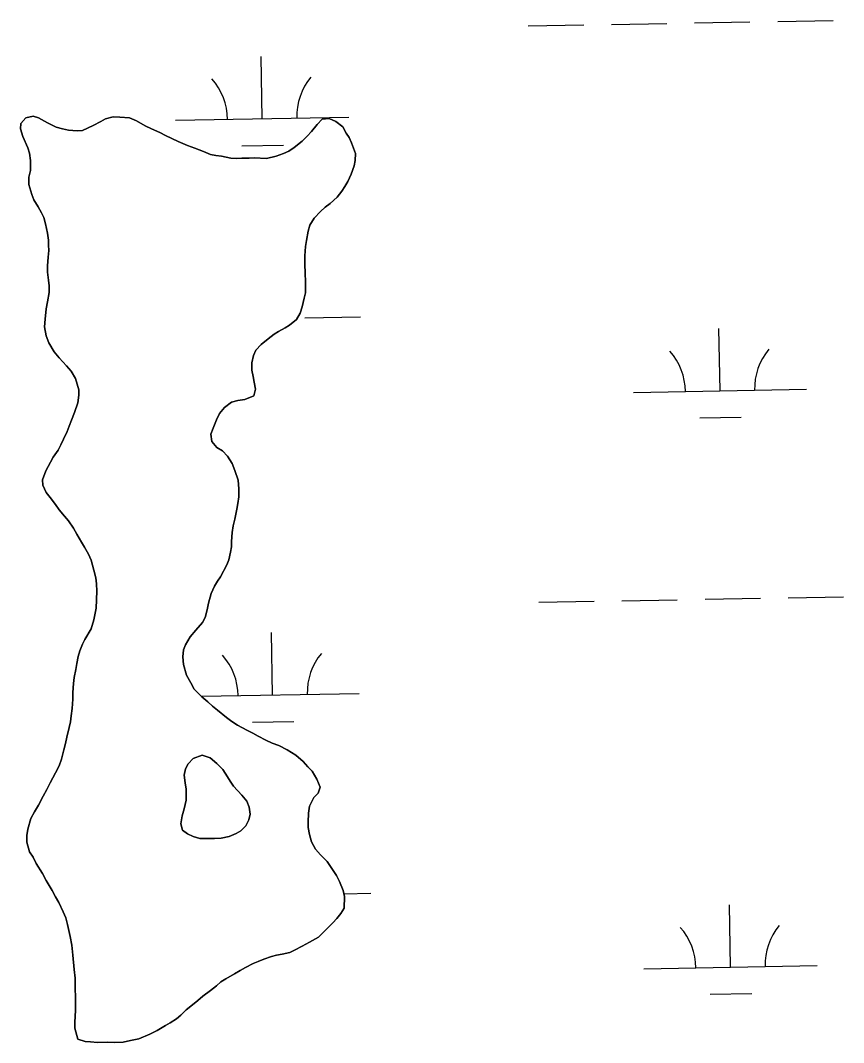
# Model space of a CAD drawing. Extents: x 3925854 to 3964121, y 224593 to 250589.
# Drawn here: x 3951870 to 3952345, y 232252 to 232842 of the extents above; entities that cross this region are included whole.
import ezdxf

# ---------------------------------------------------------------- set-up
doc = ezdxf.new("R2010")
doc.units = 0
doc.layers.add('V-TOPO-SHOR', color=7, linetype='Continuous')
doc.layers.add('V-WETL-SWMP', color=7, linetype='Continuous')

msp = doc.modelspace()

# ---------------------------------------------------------------- linework, layer by layer
at = {"layer": 'V-TOPO-SHOR'}
for points in [[(3951910.289, 232490.595), (3951911.837, 232495.811), (3951913.169, 232502.627), (3951913.668, 232512.437), (3951913.427, 232516.635), (3951912.99, 232520.033), (3951911.946, 232524.424), (3951910.287, 232530.209), (3951908.849, 232533.796), (3951906.609, 232537.775), (3951904.778, 232540.757), (3951902.13, 232545.332), (3951900.094, 232548.711), (3951897.249, 232553.084), (3951895.021, 232555.662), (3951891.984, 232559.432), (3951889.752, 232562.412), (3951886.71, 232566.381), (3951884.478, 232569.361), (3951882.436, 232573.541), (3951882.203, 232576.74), (3951884.152, 232581.762), (3951886.903, 232586.792), (3951888.474, 232589.808), (3951891.232, 232593.839), (3951892.803, 232596.856), (3951894.372, 232600.073), (3951896.526, 232604.497), (3951897.694, 232607.71), (3951899.06, 232611.124), (3951900.815, 232615.544), (3951902.759, 232621.165), (3951903.316, 232625.573), (3951903.285, 232628.573), (3951901.417, 232635.155), (3951898.773, 232639.331), (3951896.139, 232642.505), (3951891.892, 232647.064), (3951889.055, 232650.636), (3951886.002, 232655.807), (3951884.359, 232659.793), (3951883.507, 232664.984), (3951883.862, 232669.39), (3951884.402, 232675.398), (3951885.16, 232679.406), (3951886.106, 232684.819), (3951886.067, 232688.62), (3951885.836, 232691.817), (3951885.187, 232696.614), (3951885.15, 232700.214), (3951885.498, 232705.219), (3951885.86, 232709.024), (3951885.83, 232712.027), (3951885.799, 232715.025), (3951885.158, 232719.021), (3951884.103, 232724.411), (3951883.065, 232728.003), (3951881.638, 232730.791), (3951879.803, 232734.172), (3951877.359, 232738.35), (3951876.128, 232741.338), (3951874.47, 232747.123), (3951874.427, 232751.324), (3951875.387, 232755.135), (3951875.33, 232760.935), (3951874.687, 232765.131), (3951873.853, 232768.324), (3951870.986, 232774.896), (3951869.54, 232779.283), (3951869.71, 232782.288), (3951872.678, 232785.517), (3951876.87, 232786.562), (3951879.88, 232785.591), (3951885.113, 232782.644), (3951890.137, 232780.295), (3951893.749, 232779.33), (3951897.358, 232778.566), (3951902.365, 232778.017), (3951905.364, 232778.249), (3951911.536, 232781.112), (3951915.915, 232783.557), (3951918.7, 232784.987), (3951923.089, 232786.232), (3951926.892, 232786.07), (3951932.5, 232785.525), (3951936.518, 232783.967), (3951941.55, 232781.018), (3951945.169, 232779.252), (3951949.992, 232777.1), (3951953.211, 232775.333), (3951960.647, 232772.009), (3951966.072, 232769.662), (3951970.289, 232768.103), (3951975.311, 232766.155), (3951979.331, 232764.394), (3951982.338, 232763.825), (3951985.543, 232763.458), (3951990.958, 232762.311), (3951994.359, 232762.148), (3951997.358, 232762.377), (3952001.558, 232762.42)], [(3952001.558, 232762.42), (3952004.561, 232762.451), (3952011.567, 232762.123), (3952017.154, 232763.579), (3952021.34, 232765.023), (3952024.526, 232766.454), (3952027.506, 232768.486), (3952032.272, 232772.136), (3952035.045, 232774.966), (3952037.615, 232777.792), (3952040.775, 232781.825), (3952043.747, 232784.858), (3952047.743, 232785.298), (3952051.562, 232783.537), (3952055.597, 232780.377), (3952057.632, 232776.795), (3952059.261, 232774.21), (3952060.69, 232771.224), (3952062.955, 232765.045), (3952062.795, 232761.042), (3952062.228, 232757.834), (3952060.475, 232753.016), (3952058.517, 232748.795), (3952056.746, 232745.974), (3952055.173, 232743.357), (3952052.408, 232739.728), (3952048.443, 232736.087), (3952045.463, 232734.055), (3952042.686, 232731.626), (3952039.125, 232727.788), (3952036.567, 232723.561), (3952035.6, 232720.151), (3952034.656, 232714.738), (3952034.091, 232711.333), (3952033.745, 232705.928), (3952033.788, 232701.725), (3952033.853, 232695.323), (3952034.091, 232691.524), (3952034.121, 232688.524), (3952034.162, 232684.522), (3952033.392, 232681.514), (3952032.243, 232676.5), (3952031.08, 232672.888), (3952028.915, 232669.265), (3952024.946, 232666.023), (3952022.364, 232664.397), (3952018.581, 232662.357), (3952015.999, 232660.731), (3952012.624, 232658.095), (3952008.456, 232654.851), (3952005.488, 232651.42), (3952004.118, 232648.406), (3952003.162, 232644.193), (3952003.205, 232639.993), (3952003.842, 232636.398), (3952004.477, 232633.003), (3952005.316, 232629.009), (3952004.356, 232625.2), (3951999.176, 232622.945), (3951994.98, 232622.503), (3951991.388, 232621.466), (3951987.419, 232618.423), (3951984.451, 232614.993), (3951982.688, 232611.374), (3951980.736, 232606.553), (3951979.372, 232602.936), (3951980.015, 232598.742), (3951982.85, 232595.371), (3951986.272, 232593.405), (3951989.104, 232590.23), (3951991.748, 232586.056), (3951993.389, 232582.071), (3951995.246, 232576.488), (3951995.699, 232571.491), (3951995.543, 232566.887), (3951994.982, 232563.082), (3951994.417, 232559.674), (3951993.276, 232553.862), (3951992.313, 232550.051), (3951991.752, 232546.243), (3951991.406, 232541.037), (3951991.437, 232538.037), (3951990.87, 232534.83), (3951989.913, 232530.418), (3951988.742, 232527.604), (3951985.008, 232520.764), (3951983.235, 232518.147), (3951981.664, 232515.329), (3951979.706, 232511.108), (3951978.162, 232505.49), (3951977.402, 232501.681), (3951976.245, 232497.267), (3951974.674, 232494.251), (3951970.719, 232489.809), (3951967.557, 232485.975), (3951964.803, 232481.344), (3951963.631, 232478.532), (3951963.271, 232474.526), (3951963.715, 232470.129), (3951965.38, 232463.944), (3951967.826, 232459.568)], [(3951876.817, 232358.806), (3951874.783, 232361.987), (3951873.327, 232367.576), (3951873.288, 232371.377), (3951873.851, 232374.983), (3951875.588, 232381.203), (3951877.75, 232385.027), (3951879.911, 232388.848), (3951882.659, 232394.079), (3951884.822, 232397.903), (3951886.784, 232401.724), (3951889.725, 232407.557), (3951891.886, 232411.579), (3951893.248, 232415.395), (3951894.593, 232420.809), (3951895.556, 232424.42), (3951896.32, 232428.031), (3951897.663, 232433.646), (3951898.429, 232437.054), (3951898.796, 232440.46), (3951899.353, 232444.667), (3951899.697, 232450.071), (3951899.859, 232453.874), (3951900.207, 232459.08), (3951900.571, 232462.486), (3951901.526, 232467.096), (3951902.089, 232470.705), (3951902.849, 232474.713), (3951903.815, 232477.924), (3951905.378, 232481.742), (3951906.748, 232484.555), (3951910.289, 232490.595)], [(3951967.826, 232459.568), (3951969.863, 232455.787), (3951974.31, 232451.431), (3951977.742, 232448.466), (3951980.368, 232446.092), (3951983.392, 232443.72), (3951988.437, 232439.569), (3951991.66, 232437.202), (3951994.884, 232435.035), (3952000.315, 232432.088), (3952003.733, 232430.523), (3952006.752, 232428.754), (3952011.178, 232426.396), (3952014.796, 232424.633), (3952018.813, 232423.273), (3952023.439, 232420.719), (3952028.473, 232417.768), (3952032.71, 232414.01), (3952035.543, 232411.038), (3952037.97, 232408.462), (3952040.618, 232403.889), (3952042.666, 232399.307), (3952041.498, 232395.893), (3952038.926, 232393.268), (3952036.374, 232388.238), (3952035.815, 232384.232), (3952035.668, 232379.028), (3952035.698, 232376.028), (3952036.339, 232372.032), (3952037.585, 232367.643), (3952039.827, 232363.465), (3952042.86, 232360.295), (3952046.702, 232356.332), (3952050.155, 232351.165), (3952051.986, 232348.183), (3952053.823, 232344.802), (3952055.875, 232339.621), (3952056.711, 232336.227), (3952056.379, 232329.422), (3952054.61, 232326.403), (3952052.24, 232323.378), (3952049.862, 232320.951), (3952047.091, 232318.123), (3952041.545, 232312.665), (3952036.372, 232309.812), (3952032.192, 232307.567), (3952027.816, 232305.122), (3952025.028, 232303.893), (3952020.637, 232302.849), (3952017.442, 232302.216), (3952014.448, 232301.585), (3952010.064, 232299.941), (3952006.875, 232298.708), (3952003.887, 232297.477), (3951999.506, 232295.23), (3951996.323, 232293.397), (3951993.143, 232291.564), (3951988.168, 232288.713), (3951985.186, 232286.883), (3951982.809, 232284.658), (3951979.237, 232281.82), (3951974.867, 232278.576), (3951971.891, 232276.145), (3951967.922, 232272.903), (3951965.145, 232270.673), (3951962.173, 232267.642), (3951959.593, 232265.614), (3951956.017, 232263.179), (3951953.229, 232261.749), (3951948.458, 232258.899), (3951944.28, 232256.656), (3951937.904, 232253.99), (3951933.114, 232252.941), (3951928.92, 232252.097), (3951924.121, 232251.849), (3951919.716, 232252.005), (3951914.117, 232251.948), (3951909.91, 232252.304), (3951906.908, 232252.474), (3951902.693, 232253.832), (3951901.028, 232260.218), (3951900.995, 232263.419), (3951901.323, 232270.623), (3951901.29, 232273.626), (3951901.253, 232277.226), (3951901.188, 232283.829), (3951901.134, 232289.029), (3951900.483, 232294.024), (3951899.799, 232302.22), (3951899.142, 232308.016), (3951898.29, 232313.009), (3951896.619, 232319.995), (3951895.779, 232323.787), (3951894.143, 232327.371), (3951891.687, 232332.75), (3951889.854, 232335.93), (3951887.814, 232339.713), (3951884.355, 232345.48), (3951882.313, 232349.459), (3951878.654, 232355.224), (3951876.817, 232358.806)], [(3951992.52, 232399.879), (3951990.691, 232402.66), (3951989.065, 232405.245), (3951986.421, 232409.418), (3951982.985, 232412.984), (3951979.151, 232416.148), (3951974.533, 232417.701), (3951969.349, 232415.847), (3951966.38, 232412.816), (3951964.811, 232409.799), (3951964.047, 232406.191), (3951964.69, 232401.796), (3951965.128, 232398.2), (3951965.161, 232394.798), (3951965.194, 232391.797), (3951964.045, 232386.784), (3951962.884, 232382.77), (3951962.13, 232378.162), (3951963.168, 232374.369), (3951965.991, 232372.399), (3951969.208, 232370.83), (3951973.021, 232369.669), (3951977.621, 232369.716), (3951981.625, 232369.556), (3951985.424, 232369.796), (3951990.016, 232370.842), (3951993.999, 232372.483), (3951996.784, 232374.113), (3951999.756, 232376.943), (3952001.323, 232380.359), (3952002.089, 232383.769), (3952001.646, 232387.767), (3952000.213, 232391.152), (3951997.374, 232394.724), (3951992.52, 232399.879)]]:
    msp.add_lwpolyline(points, dxfattribs=at)
at = {"layer": 'V-WETL-SWMP'}
for p, q in [((3952258.726, 232840.372), (3952290.721, 232840.954)), ((3952306.718, 232841.245), (3952338.713, 232841.826)), ((3952162.742, 232838.627), (3952194.737, 232839.208)), ((3952210.734, 232839.499), (3952242.729, 232840.081)), ((3952009.098, 232785.083), (3952008.444, 232821.077)), ((3951959.106, 232784.174), (3952059.09, 232785.992)), ((3951997.381, 232769.436), (3952021.377, 232769.872)), ((3952033.785, 232670.08), (3952065.78, 232670.662)), ((3952273.433, 232628), (3952272.779, 232663.994)), ((3952223.442, 232627.091), (3952323.425, 232628.909)), ((3952261.716, 232612.354), (3952285.712, 232612.79)), ((3952168.79, 232506.007), (3952200.785, 232506.588)), ((3952216.782, 232506.879), (3952248.777, 232507.461)), ((3952264.774, 232507.752), (3952296.769, 232508.334)), ((3952312.766, 232508.625), (3952344.761, 232509.206)), ((3952015.146, 232452.463), (3952014.492, 232488.457)), ((3951974.02, 232451.715), (3952065.138, 232453.372)), ((3952003.429, 232436.816), (3952027.425, 232437.252)), ((3952056.334, 232337.76), (3952071.828, 232338.042)), ((3952279.482, 232295.38), (3952278.827, 232331.374)), ((3952229.49, 232294.471), (3952329.473, 232296.289)), ((3952267.764, 232279.734), (3952291.76, 232280.17))]:
    msp.add_line(p, q, dxfattribs=at)
for points in [[(3952035.601, 232720.151), (3952036.567, 232723.562), (3952039.125, 232727.789), (3952042.687, 232731.627), (3952045.463, 232734.056), (3952048.444, 232736.087), (3952052.408, 232739.729), (3952055.172, 232743.358), (3952056.746, 232745.975), (3952058.518, 232748.794), (3952060.476, 232753.015), (3952062.228, 232757.835), (3952062.795, 232761.042), (3952062.955, 232765.045), (3952060.691, 232771.224), (3952059.26, 232774.211), (3952057.633, 232776.795), (3952055.596, 232780.376), (3952051.563, 232783.536), (3952047.743, 232785.298), (3952043.746, 232784.857), (3952040.776, 232781.825), (3952037.616, 232777.792), (3952035.044, 232774.965), (3952032.272, 232772.136), (3952027.507, 232768.486), (3952024.526, 232766.455), (3952021.34, 232765.022), (3952017.153, 232763.579), (3952011.566, 232762.122), (3952004.56, 232762.45), (3952001.559, 232762.42), (3951997.358, 232762.377), (3951994.359, 232762.147), (3951990.957, 232762.312), (3951985.543, 232763.458), (3951982.338, 232763.825), (3951979.331, 232764.395), (3951975.312, 232766.155), (3951970.29, 232768.104), (3951966.073, 232769.662), (3951960.647, 232772.008), (3951953.211, 232775.333), (3951949.991, 232777.101), (3951945.168, 232779.253), (3951941.549, 232781.017), (3951936.517, 232783.967), (3951932.5, 232785.526), (3951926.892, 232786.07), (3951923.089, 232786.231), (3951918.7, 232784.986), (3951915.914, 232783.557), (3951911.537, 232781.112), (3951905.364, 232778.248), (3951902.365, 232778.017), (3951897.358, 232778.567), (3951893.749, 232779.33), (3951890.137, 232780.294), (3951885.112, 232782.644), (3951879.88, 232785.592), (3951876.869, 232786.561), (3951872.678, 232785.518), (3951869.71, 232782.287), (3951869.54, 232779.284), (3951870.985, 232774.897), (3951873.853, 232768.324), (3951874.686, 232765.131), (3951875.329, 232760.936), (3951875.388, 232755.135), (3951874.426, 232751.324), (3951874.469, 232747.123), (3951876.128, 232741.338), (3951877.359, 232738.349), (3951879.803, 232734.172), (3951881.638, 232730.79), (3951883.066, 232728.003), (3951884.103, 232724.412), (3951885.158, 232719.021), (3951885.799, 232715.026), (3951885.83, 232712.026), (3951885.86, 232709.025), (3951885.499, 232705.22), (3951885.15, 232700.214), (3951885.186, 232696.614), (3951885.835, 232691.818), (3951886.068, 232688.62), (3951886.106, 232684.819), (3951885.161, 232679.407), (3951884.402, 232675.398), (3951883.862, 232669.39), (3951883.507, 232664.985), (3951884.36, 232659.792), (3951886.001, 232655.807), (3951889.055, 232650.636), (3951891.892, 232647.064), (3951896.14, 232642.505), (3951898.773, 232639.331), (3951901.417, 232635.156), (3951903.284, 232628.573), (3951903.315, 232625.572), (3951902.759, 232621.165)], [(3952042.861, 232360.295), (3952039.828, 232363.465), (3952037.585, 232367.644), (3952036.339, 232372.033), (3952035.699, 232376.028), (3952035.668, 232379.029), (3952035.815, 232384.232), (3952036.375, 232388.239), (3952038.925, 232393.267), (3952041.499, 232395.894), (3952042.665, 232399.307), (3952040.617, 232403.888), (3952037.97, 232408.463), (3952035.543, 232411.039), (3952032.711, 232414.011), (3952028.472, 232417.769), (3952023.44, 232420.719), (3952018.812, 232423.273), (3952014.797, 232424.633), (3952011.178, 232426.397), (3952006.752, 232428.753), (3952003.733, 232430.523), (3952000.316, 232432.088), (3951994.884, 232435.034), (3951991.661, 232437.202), (3951988.436, 232439.57), (3951983.392, 232443.721), (3951980.367, 232446.091), (3951977.742, 232448.465), (3951974.31, 232451.431), (3951969.864, 232455.788), (3951967.825, 232459.568), (3951965.38, 232463.945), (3951963.716, 232470.13), (3951963.271, 232474.527), (3951963.631, 232478.532), (3951964.803, 232481.345), (3951967.557, 232485.975), (3951970.719, 232489.808), (3951974.675, 232494.25), (3951976.245, 232497.267), (3951977.401, 232501.681), (3951978.162, 232505.49), (3951979.706, 232511.107), (3951981.663, 232515.329), (3951983.235, 232518.146), (3951985.009, 232520.765), (3951988.741, 232527.605), (3951989.913, 232530.418), (3951990.869, 232534.829), (3951991.436, 232538.036), (3951991.406, 232541.037), (3951991.753, 232546.243), (3951992.314, 232550.05), (3951993.276, 232553.861), (3951994.417, 232559.674), (3951994.983, 232563.081), (3951995.544, 232566.888), (3951995.698, 232571.492), (3951995.247, 232576.489), (3951993.389, 232582.072), (3951991.748, 232586.057), (3951989.105, 232590.231), (3951986.272, 232593.404), (3951982.85, 232595.37), (3951980.015, 232598.742), (3951979.372, 232602.937), (3951980.736, 232606.552), (3951982.688, 232611.374), (3951984.451, 232614.993), (3951987.418, 232618.424), (3951991.388, 232621.466), (3951994.979, 232622.503), (3951999.176, 232622.946), (3952004.355, 232625.199), (3952005.316, 232629.01), (3952004.476, 232633.003), (3952003.841, 232636.398), (3952003.204, 232639.993), (3952003.161, 232644.194), (3952004.119, 232648.405), (3952005.489, 232651.42), (3952008.455, 232654.851), (3952012.624, 232658.095), (3952015.998, 232660.73), (3952018.582, 232662.357), (3952022.363, 232664.396), (3952024.947, 232666.023), (3952028.916, 232669.264), (3952031.08, 232672.888), (3952032.244, 232676.501), (3952033.393, 232681.514), (3952034.163, 232684.523), (3952034.122, 232688.524), (3952034.091, 232691.525), (3952033.853, 232695.324), (3952033.788, 232701.726), (3952033.745, 232705.927), (3952034.09, 232711.332), (3952034.656, 232714.739), (3952035.601, 232720.151)], [(3951902.759, 232621.165), (3951900.816, 232615.543), (3951899.06, 232611.124), (3951897.694, 232607.709), (3951896.527, 232604.496), (3951894.371, 232600.072), (3951892.803, 232596.855), (3951891.233, 232593.838), (3951888.473, 232589.808), (3951886.903, 232586.791), (3951884.153, 232581.762), (3951882.203, 232576.74), (3951882.436, 232573.541), (3951884.479, 232569.361), (3951886.71, 232566.382), (3951889.752, 232562.412), (3951891.983, 232559.433), (3951895.022, 232555.663), (3951897.249, 232553.084), (3951900.095, 232548.712), (3951902.13, 232545.331), (3951904.777, 232540.757), (3951906.608, 232537.774), (3951908.85, 232533.795), (3951910.286, 232530.209), (3951911.946, 232524.424), (3951912.991, 232520.033), (3951913.426, 232516.636), (3951913.668, 232512.437), (3951913.168, 232502.628), (3951911.837, 232495.812), (3951910.289, 232490.595)], [(3951910.289, 232490.595), (3951906.749, 232484.556), (3951905.377, 232481.741), (3951903.816, 232477.924), (3951902.848, 232474.713), (3951902.088, 232470.704), (3951901.525, 232467.097), (3951900.571, 232462.486), (3951900.206, 232459.081), (3951899.859, 232453.875), (3951899.697, 232450.072), (3951899.352, 232444.667), (3951898.795, 232440.46), (3951898.429, 232437.055), (3951897.663, 232433.646), (3951896.32, 232428.03), (3951895.556, 232424.421), (3951894.593, 232420.81), (3951893.247, 232415.394), (3951891.886, 232411.579), (3951889.726, 232407.556), (3951886.784, 232401.724), (3951884.822, 232397.902), (3951882.66, 232394.079), (3951879.912, 232388.849), (3951877.75, 232385.026), (3951875.588, 232381.203), (3951873.851, 232374.983), (3951873.287, 232371.376), (3951873.326, 232367.575), (3951874.783, 232361.987), (3951876.816, 232358.807), (3951878.654, 232355.224), (3951882.313, 232349.459), (3951884.355, 232345.479), (3951887.815, 232339.712), (3951889.854, 232335.931), (3951891.687, 232332.749), (3951894.142, 232327.372), (3951895.779, 232323.787), (3951896.618, 232319.994), (3951898.29, 232313.009), (3951899.141, 232308.016), (3951899.8, 232302.22), (3951900.483, 232294.024), (3951901.134, 232289.029), (3951901.187, 232283.828), (3951901.254, 232277.226), (3951901.291, 232273.625), (3951901.322, 232270.624), (3951900.995, 232263.418), (3951901.027, 232260.218), (3951902.693, 232253.832), (3951906.908, 232252.475), (3951909.911, 232252.305), (3951914.116, 232251.948), (3951919.717, 232252.005), (3951924.121, 232251.849), (3951928.92, 232252.098), (3951933.113, 232252.941), (3951937.904, 232253.99), (3951944.279, 232256.656), (3951948.458, 232258.899), (3951953.23, 232261.749), (3951956.017, 232263.178), (3951959.593, 232265.615), (3951962.174, 232267.642), (3951965.144, 232270.673), (3951967.922, 232272.902), (3951971.891, 232276.144), (3951974.867, 232278.575), (3951979.236, 232281.82), (3951982.808, 232284.658), (3951985.186, 232286.882), (3951988.169, 232288.713), (3951993.142, 232291.565), (3951996.324, 232293.398), (3951999.507, 232295.231), (3952003.886, 232297.476), (3952006.874, 232298.707), (3952010.063, 232299.94), (3952014.448, 232301.585), (3952017.442, 232302.216), (3952020.637, 232302.849), (3952025.028, 232303.894), (3952027.816, 232305.122), (3952032.193, 232307.568), (3952036.372, 232309.811), (3952041.545, 232312.665), (3952047.091, 232318.123), (3952049.863, 232320.952), (3952052.24, 232323.377), (3952054.61, 232326.402), (3952056.38, 232329.421), (3952056.711, 232336.227), (3952055.876, 232339.62), (3952053.823, 232344.801), (3952051.987, 232348.183), (3952050.156, 232351.166), (3952046.703, 232356.333), (3952042.861, 232360.295)]]:
    msp.add_lwpolyline(points, dxfattribs=at)
msp.add_lwpolyline([(3951992.521, 232399.878), (3951997.375, 232394.725), (3952000.212, 232391.153), (3952001.647, 232387.766), (3952002.088, 232383.769), (3952001.322, 232380.36), (3951999.756, 232376.943), (3951996.784, 232374.112), (3951994, 232372.483), (3951990.015, 232370.842), (3951985.424, 232369.795), (3951981.625, 232369.556), (3951977.622, 232369.715), (3951973.021, 232369.669), (3951969.208, 232370.83), (3951965.99, 232372.398), (3951963.169, 232374.37), (3951962.13, 232378.161), (3951962.884, 232382.77), (3951964.044, 232386.784), (3951965.193, 232391.797), (3951965.162, 232394.798), (3951965.128, 232398.199), (3951964.691, 232401.796), (3951964.046, 232406.191), (3951964.81, 232409.8), (3951966.38, 232412.817), (3951969.35, 232415.848), (3951974.533, 232417.701), (3951979.151, 232416.148), (3951982.984, 232412.985), (3951986.422, 232409.419), (3951989.065, 232405.244), (3951990.692, 232402.66)], close=True, dxfattribs=at)
for centre, start, end in [((3951953.856, 232784.553), 0.269879, 41.813537), ((3952064.323, 232786.562), 140.269876, 181.813534), ((3952328.659, 232629.479), 140.269876, 181.813534), ((3952218.191, 232627.471), 0.269879, 41.813537), ((3951959.904, 232451.933), 0.269879, 41.813537), ((3952070.371, 232453.942), 140.269876, 181.813534), ((3952224.239, 232294.851), 0.269879, 41.813537), ((3952334.707, 232296.859), 140.269876, 181.813534)]:
    msp.add_arc(centre, 35.246, start, end, dxfattribs=at)

doc.saveas('drawing.dxf')
